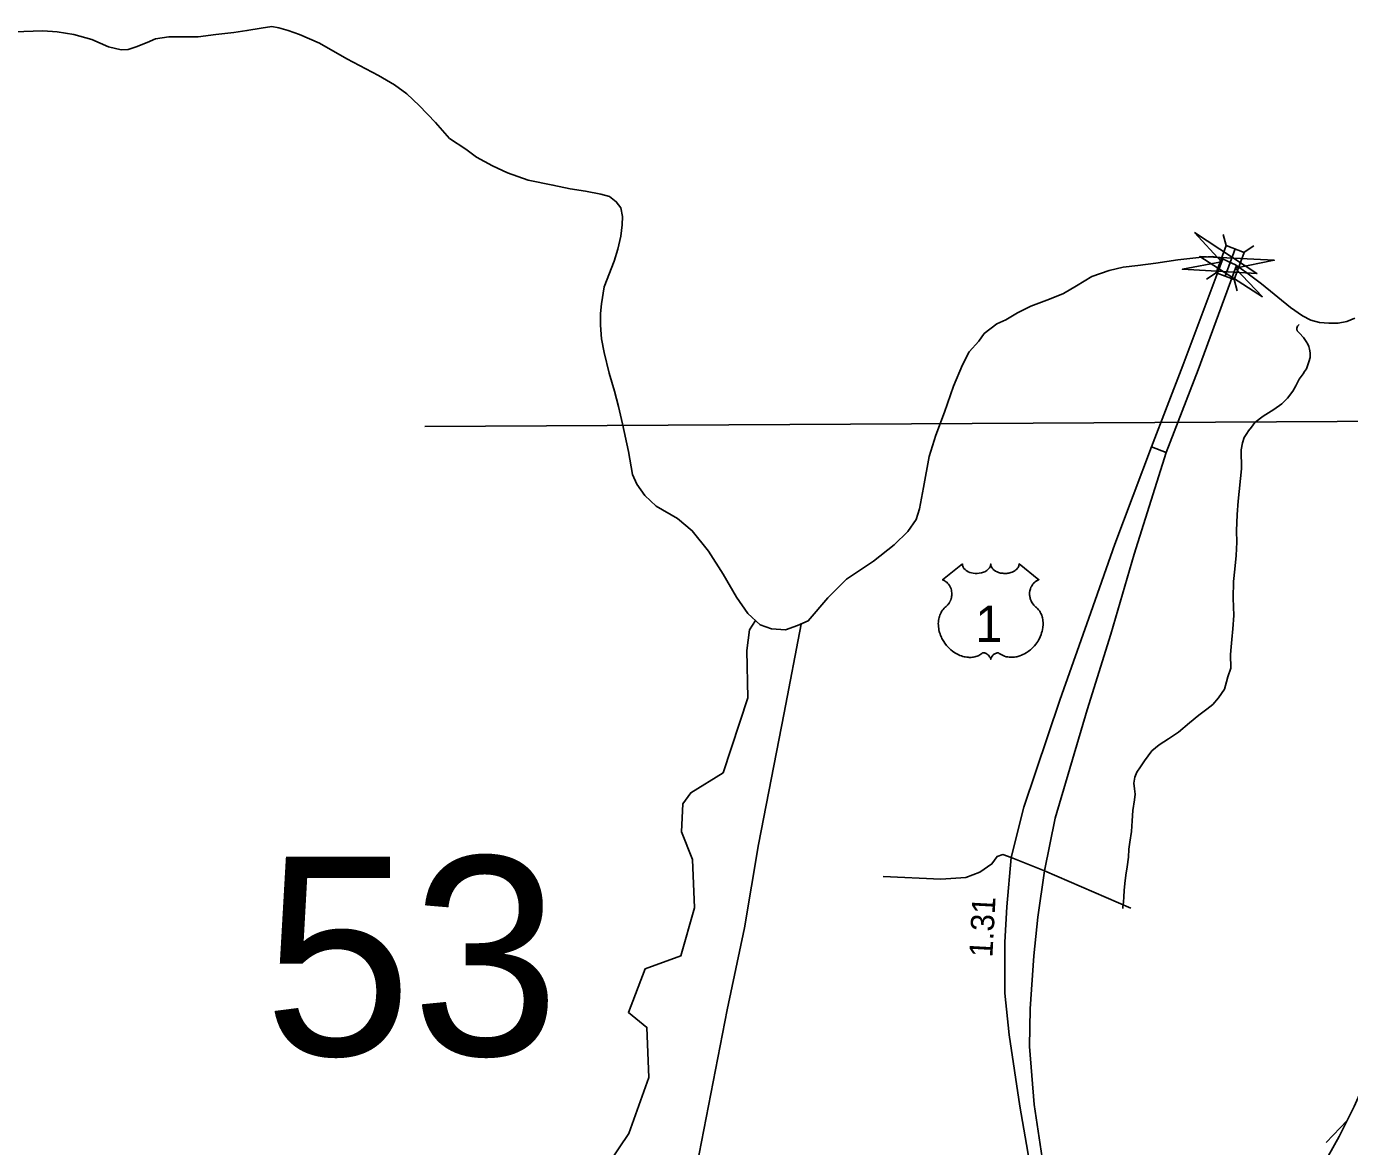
# Model space of a CAD drawing. Extents: x 2126262 to 2293712, y 749403 to 919119.
# Drawn here: x 2156028 to 2163123, y 876138 to 882145 of the extents above; entities that cross this region are included whole.
import ezdxf

# ---------------------------------------------------------------- set-up
doc = ezdxf.new("R2010")
doc.units = 0
for name, color, linetype in [('Exist Boundary Political CountyLine', 7, 'Continuous'), ('Exist Hydrographic Creek Single Shore', 7, 'Continuous'), ('Exist Hydrographic Misc Water Feature', 7, 'Continuous'), ('Exist Railroad Mainline', 7, 'Continuous'), ('Exist Railroad Siding', 7, 'Continuous'), ('Exist Road Non-System Type 51', 7, 'Continuous'), ('Exist Road Primary Interstate Structure Standard Bridge CELL', 7, 'Continuous'), ('Exist Road Primary US Divided Attributed', 7, 'Continuous'), ('Exist Road Primary US Mileage Hundredths English Label', 7, 'Continuous'), ('Exist Road Primary US Shield CELL', 7, 'Continuous'), ('Exist Road Primary US Shield Number Label', 7, 'Continuous'), ('Exist Road Secondary Structure Standard Bridge Attributed CELL', 7, 'Continuous'), ('Exist Road Secondary Structure Standard Bridge Number Label', 7, 'Continuous'), ('Exist Utilities Electrical Transmission Line', 7, 'Continuous'), ('Map Preparation Longitude Latitude Lines', 7, 'Continuous')]:
    doc.layers.add(name, color=color, linetype=linetype)

msp = doc.modelspace()

# ---------------------------------------------------------------- linework, layer by layer
at = {"layer": 'Exist Boundary Political CountyLine'}
for points in [[(2161987.9, 880862.6), (2161909, 880853.8), (2161834.6, 880836.3), (2161740.4, 880803.4), (2161659.3, 880753), (2161589.2, 880713.6), (2161514.8, 880682.9), (2161414, 880645.6), (2161341.7, 880608.4), (2161280.4, 880571.1), (2161232.2, 880549.2), (2161164.3, 880498.8), (2161135.8, 880457.1), (2161083.3, 880400.1), (2161048.2, 880330), (2161000, 880216), (2160951.9, 880075.8), (2160903.7, 879953), (2160868.6, 879839.1), (2160838, 879672.5), (2160816.1, 879558.5), (2160798.5, 879501.5), (2160754.7, 879435.8), (2160680.3, 879365.6), (2160570.7, 879278), (2160426.2, 879181.5), (2160325.4, 879080.7), (2160220.3, 878958), (2160163.3, 878931.7), (2160097.6, 878909.8), (2160023.2, 878914.1), (2159961.8, 878936.1), (2159896.1, 878997.4), (2159834.8, 879085.1), (2159764.7, 879207.8), (2159685.9, 879330.6), (2159598.2, 879440.2), (2159519.4, 879505.9), (2159405.5, 879571.7), (2159344.2, 879628.7), (2159300.4, 879690), (2159278.5, 879742.6), (2159256.6, 879865.4), (2159224.8, 880014.4), (2159202.9, 880106.5), (2159181, 880189.7), (2159152.5, 880286.2), (2159126.2, 880395.8), (2159110.9, 880470.3), (2159106.5, 880542.6), (2159106.5, 880606.2), (2159110.9, 880656.6), (2159126.2, 880748.6), (2159179.9, 880886.7), (2159199.6, 880950.3), (2159214.9, 881020.4), (2159221.5, 881081.8), (2159223.7, 881125.6), (2159214.9, 881171.6), (2159190.8, 881204.5), (2159153.6, 881233), (2159107.6, 881246.2), (2159026.6, 881261.5), (2158943.3, 881274.7), (2158851.3, 881294.4), (2158717.7, 881320.7), (2158607.1, 881360.1), (2158526.1, 881397.4), (2158440.7, 881443.4), (2158383.7, 881487.3), (2158296.1, 881544.2), (2158221.6, 881629.7), (2158132.9, 881721.8), (2158067.2, 881783.1), (2158001.5, 881831.4), (2157916.1, 881881.8), (2157745.2, 881971.6), (2157598.5, 882054.9), (2157491.2, 882100.9), (2157430.9, 882122.9), (2157380.5, 882138.2), (2157343.3, 882144.8), (2157286.4, 882136), (2157209.7, 882122.9), (2157139.6, 882111.9), (2157043.2, 882100.9), (2156949, 882090), (2156791.3, 882090), (2156719.1, 882079), (2156675.3, 882059.3), (2156616.1, 882035.2), (2156573.4, 882022), (2156536.2, 882019.8), (2156468.3, 882035.2), (2156378.5, 882074.6), (2156282.1, 882100.9), (2156192.3, 882116.3), (2156115.6, 882120.7), (2155962.3, 882116.3)], [(2163152, 880579.9), (2163108.2, 880562.3), (2163062.2, 880553.6), (2163011.9, 880553.6), (2162961.5, 880558), (2162915.5, 880568.9), (2162871.7, 880593), (2162806, 880636.9), (2162650.5, 880764), (2162571.6, 880823.2), (2162511.4, 880867), (2162471.9, 880884.5), (2162434.7, 880902.1), (2162388.7, 880910.8), (2162314.2, 880906.4), (2162202.5, 880893.3), (2162084.3, 880875.8), (2161987.9, 880862.6)]]:
    msp.add_lwpolyline(points, dxfattribs=at)
at = {"layer": 'Exist Hydrographic Creek Single Shore'}
msp.add_lwpolyline([(2159151.4, 876049.5), (2159258.4, 876208), (2159365.4, 876507.6), (2159355.4, 876776.8), (2159255.5, 876857.6), (2159345.5, 877092), (2159536.4, 877160.3), (2159610.5, 877417.8), (2159600.4, 877677.2), (2159541.4, 877826.1), (2159548.3, 877976.9), (2159590.4, 878035.2), (2159764.5, 878143), (2159895.5, 878543.8), (2159891.4, 878798.3), (2159905.6, 878908.9), (2159937.2, 878959.5)], dxfattribs=at)
at = {"layer": 'Exist Hydrographic Misc Water Feature'}
msp.add_lwpolyline([(2161906.6, 877414.8), (2161906.6, 877422.8), (2161910.3, 877448.7), (2161912.3, 877476.7), (2161914.1, 877510.8), (2161917.8, 877548.8), (2161923.6, 877592.8), (2161931.4, 877638.8), (2161937.1, 877690.9), (2161938.8, 877732.8), (2161944.5, 877770.9), (2161954.3, 877826.9), (2161957.8, 877885), (2161961.5, 877941), (2161969.3, 877997), (2161973, 878027), (2161970.7, 878056.9), (2161966.8, 878086.9), (2161972.6, 878118.9), (2161982.2, 878145), (2162002.3, 878175.1), (2162024.1, 878207.2), (2162043.7, 878233.4), (2162063.8, 878259.4), (2162101.6, 878291.6), (2162153.2, 878323.9), (2162205.1, 878360.2), (2162264.8, 878410.5), (2162314.6, 878450.8), (2162358.3, 878483.1), (2162390.3, 878509.3), (2162420, 878545.3), (2162451.8, 878591.6), (2162463.5, 878629.6), (2162471.3, 878657.6), (2162487.1, 878703.7), (2162484.8, 878777.7), (2162488.5, 878817.7), (2162492.4, 878857.7), (2162498.1, 878913.7), (2162503.5, 878985.8), (2162499, 879079.7), (2162500.6, 879167.7), (2162508, 879233.8), (2162515.8, 879307.7), (2162519.3, 879379.8), (2162517, 879439.8), (2162520.5, 879527.7), (2162526, 879599.7), (2162543, 879771.9), (2162542.6, 879873.8), (2162548.4, 879911.8), (2162558, 879939.8), (2162572, 879961.9), (2162581.8, 879976), (2162597.8, 879996.1), (2162615.6, 880020.2), (2162659.5, 880054.4), (2162717.3, 880090.7), (2162761, 880121), (2162790.7, 880151.1), (2162818.6, 880189.2), (2162834.6, 880217.3), (2162852.3, 880253.4), (2162874, 880281.6), (2162882, 880293.6), (2162892, 880309.6), (2162905.8, 880345.7), (2162911.5, 880369.8), (2162911.5, 880393.8), (2162909.3, 880413.7), (2162905.4, 880427.7), (2162899.2, 880441.7), (2162891, 880455.6), (2162877.1, 880477.5), (2162854.7, 880499.4), (2162842.8, 880513.3), (2162840.8, 880521.3), (2162840.8, 880527.4), (2162844.9, 880537.3), (2162852.5, 880547.4)], dxfattribs=at)
at = {"layer": 'Exist Railroad Mainline'}
msp.add_lwpolyline([(2162571.4, 875362.8), (2162652.9, 875534), (2162859.1, 875870.4), (2163008.6, 876086.1), (2163067.4, 876192.6), (2163110.4, 876277.2), (2163147.6, 876353.7), (2163252.9, 876590.8), (2163317.1, 876751.5)], dxfattribs=at)
at = {"layer": 'Exist Railroad Siding'}
msp.add_line((2163110.4, 876277.2), (2162997.9, 876160), dxfattribs=at)
at = {"layer": 'Exist Road Non-System Type 51'}
for p, q in [((2162061.1, 879890.2), (2162140, 879860.2)), ((2161308.5, 877687.9), (2161487.1, 877616.4)), ((2161487.1, 877616.4), (2161949.5, 877416.6))]:
    msp.add_line(p, q, dxfattribs=at)
msp.add_lwpolyline([(2161308.5, 877687.9), (2161263.4, 877704.1), (2161232.7, 877693), (2161204.9, 877653.9), (2161140.7, 877609.2), (2161065.4, 877581.3), (2160931.5, 877572.9), (2160622, 877586.9)], dxfattribs=at)
at = {"layer": 'Exist Road Primary Interstate Structure Standard Bridge CELL'}
for p, q in [((2162461.9, 880969.6), (2162445.8, 881029.3)), ((2162455.8, 880805.6), (2162510.2, 880951.6)), ((2162558, 880933.8), (2162609.2, 880968.4)), ((2162356, 880789.1), (2162407.2, 880823.7)), ((2162520.5, 880727.8), (2162504.4, 880787.5))]:
    msp.add_line(p, q, dxfattribs=at)
msp.add_lwpolyline([(2162504.4, 880787.5), (2162558.8, 880933.5), (2162461.6, 880969.7), (2162407.2, 880823.7)], close=True, dxfattribs=at)
at = {"layer": 'Exist Road Primary US Divided Attributed'}
for points in [[(2162443.4, 880898), (2162230, 880326.3), (2162061.1, 879890.2), (2161863.7, 879368.8), (2161735, 879002.2), (2161570, 878531.3), (2161375.7, 877957.7), (2161308.5, 877687.9), (2161284.9, 877423.7), (2161274.7, 877234.1), (2161273.9, 876960.7), (2161298.4, 876737.9), (2161354.4, 876355.5), (2161435.7, 875892.6), (2161472.1, 875655.6), (2161564.4, 874995.1), (2161638.7, 874494.2), (2161680.5, 874194)], [(2161754.7, 874190.8), (2161705, 874508.4), (2161627.6, 875048.8), (2161540, 875649.2), (2161431.8, 876363.4), (2161407.3, 876674.7), (2161409.7, 876877), (2161429.4, 877161.4), (2161452.3, 877368.4), (2161487.1, 877616.4), (2161544.7, 877899.3), (2161716.8, 878480.7), (2161842.4, 878885.2), (2161967.9, 879315), (2162140, 879860.2), (2162312.2, 880304.2), (2162516.4, 880863.3)]]:
    msp.add_lwpolyline(points, dxfattribs=at)
at = {"layer": 'Exist Road Primary US Shield CELL'}
msp.add_lwpolyline([(2161046.7, 879262.3), (2161047, 879257.9), (2161048.1, 879252.7), (2161048.9, 879250), (2161051.4, 879244.8), (2161055.4, 879238.7), (2161061, 879232.8), (2161067.3, 879227.5), (2161071.6, 879224.8), (2161078.8, 879220.9), (2161087.1, 879217.4), (2161096.2, 879214.8), (2161105.6, 879212.9), (2161115.8, 879211.8), (2161125.9, 879211.6), (2161136.8, 879212.4), (2161148.9, 879214.7), (2161154.5, 879216.2), (2161160.7, 879218.3), (2161166.5, 879220.7), (2161172.8, 879224.1), (2161177.9, 879227.4), (2161181.9, 879230.2), (2161187.5, 879235.6), (2161192, 879241.2), (2161193.9, 879244.4), (2161195.5, 879247.4), (2161197.8, 879253.8), (2161198.4, 879256.6), (2161198.8, 879262.5), (2161199.2, 879257.6), (2161199.7, 879254.5), (2161200.5, 879251.5), (2161201.8, 879248.3), (2161204, 879243.7), (2161206.5, 879240), (2161211.3, 879234.4), (2161214.2, 879231.6), (2161216.9, 879229.4), (2161224.1, 879224.5), (2161232.6, 879220.2), (2161236.7, 879218.4), (2161241, 879216.9), (2161246.4, 879215.2), (2161252, 879213.9), (2161257.5, 879213), (2161263.2, 879212.2), (2161268.9, 879211.7), (2161273.6, 879211.6), (2161279.4, 879211.7), (2161284.7, 879212), (2161290.2, 879212.6), (2161296.2, 879213.6), (2161301.1, 879214.7), (2161307.5, 879216.4), (2161313.2, 879218.4), (2161318.3, 879220.6), (2161324.9, 879224.1), (2161330.3, 879227.4), (2161334.2, 879230.6), (2161338.8, 879234.8), (2161343.2, 879239.9), (2161345.8, 879243.6), (2161347.6, 879247.4), (2161349.3, 879251.5), (2161350.3, 879255.7), (2161350.8, 879259.4), (2161350.9, 879262.6), (2161457.2, 879177.9), (2161454.7, 879177), (2161448.9, 879174.2), (2161444.3, 879171.5), (2161437, 879166.3), (2161433.9, 879163.5), (2161430.7, 879160.5), (2161427.9, 879157.4), (2161425.3, 879154.4), (2161422.2, 879150.2), (2161419.5, 879145.9), (2161416.8, 879141.2), (2161414.8, 879137.1), (2161411.5, 879128.6), (2161410, 879123.2), (2161409, 879118.6), (2161407.7, 879109.1), (2161407.4, 879104.6), (2161407.4, 879100.1), (2161407.6, 879095.4), (2161408.1, 879090.9), (2161408.9, 879086.2), (2161409.7, 879082), (2161411, 879076.9), (2161412.9, 879071), (2161415.2, 879065.3), (2161420, 879056.1), (2161426.3, 879046.7), (2161430.7, 879041.4), (2161435.1, 879036.9), (2161441.7, 879031.4), (2161445.2, 879028.2), (2161449.3, 879024.1), (2161456, 879016.4), (2161458.7, 879012.8), (2161461.4, 879008.7), (2161463.9, 879004.5), (2161466.4, 879000), (2161468.4, 878996), (2161472.2, 878986.9), (2161474.9, 878978), (2161476.2, 878973.4), (2161478.1, 878963), (2161478.9, 878957.8), (2161479.7, 878947.6), (2161479.7, 878935.3), (2161478.8, 878923.7), (2161476.6, 878910), (2161474.8, 878901.9), (2161472, 878892.4), (2161469.3, 878884.2), (2161464.4, 878872), (2161460.1, 878863.2), (2161454.5, 878852.9), (2161450.7, 878846.7), (2161446.2, 878840.1), (2161440.7, 878832.4), (2161434.1, 878824.2), (2161426.3, 878815.6), (2161419.9, 878809.3), (2161411.7, 878801.9), (2161406.6, 878797.7), (2161399.5, 878792.3), (2161389.7, 878785.8), (2161380, 878780.2), (2161371.8, 878776), (2161364.5, 878772.9), (2161355.1, 878769.3), (2161339.4, 878765), (2161333.7, 878763.8), (2161326.9, 878762.8), (2161320.6, 878762.1), (2161314.4, 878761.8), (2161306.2, 878761.8), (2161297.9, 878762.4), (2161290.1, 878763.5), (2161282.1, 878765.2), (2161273.6, 878767.7), (2161265.9, 878770.7), (2161258.1, 878774.6), (2161245, 878782.9), (2161241.2, 878784.9), (2161239, 878785.4), (2161233.9, 878785.7), (2161229.2, 878784.7), (2161224.3, 878782.7), (2161221.3, 878781.2), (2161217.4, 878778.6), (2161214.4, 878776.2), (2161210.7, 878772.7), (2161208.2, 878769.9), (2161206.3, 878767.6), (2161202.6, 878761.8), (2161201.3, 878759), (2161199.9, 878755.4), (2161198.7, 878750.1), (2161197, 878756.8), (2161195.1, 878761.2), (2161192.8, 878765), (2161190.5, 878768.3), (2161186.8, 878772.6), (2161183.4, 878775.8), (2161179.4, 878779), (2161175.2, 878781.6), (2161171.7, 878783.4), (2161168.6, 878784.6), (2161164.8, 878785.5), (2161161.6, 878785.7), (2161159.1, 878785.7), (2161155.5, 878784.9), (2161150.7, 878781.4), (2161146.2, 878778.3), (2161141.2, 878775.2), (2161135.3, 878772.1), (2161131, 878770), (2161125.8, 878768), (2161119.8, 878766), (2161113.3, 878764.3), (2161106.6, 878763), (2161100.7, 878762.1), (2161094.3, 878761.5), (2161088.6, 878761.3), (2161082.6, 878761.4), (2161077.1, 878761.8), (2161070.6, 878762.4), (2161062.6, 878763.6), (2161055.9, 878765.1), (2161048.9, 878767), (2161041.7, 878769.2), (2161033.9, 878772.2), (2161024.3, 878776.4), (2161017.6, 878779.8), (2161006.9, 878785.9), (2160994.5, 878794.5), (2160985.1, 878802.1), (2160978.3, 878808.4), (2160968.2, 878818.7), (2160962.2, 878825.4), (2160952.9, 878837.4), (2160946.9, 878846.2), (2160943.1, 878852.6), (2160937.4, 878862.9), (2160934.3, 878869.3), (2160930.3, 878878.8), (2160927.1, 878887.4), (2160924.5, 878895.5), (2160923.1, 878900.7), (2160921.1, 878909.8), (2160919.9, 878916.3), (2160918.7, 878925.2), (2160918, 878934.5), (2160917.9, 878943.1), (2160918.1, 878950.3), (2160918.9, 878958.6), (2160920.3, 878967.5), (2160922, 878975.1), (2160923.6, 878980.5), (2160925.8, 878987.2), (2160928.8, 878994.6), (2160932.3, 879001.6), (2160935.7, 879007.4), (2160939.9, 879013.7), (2160944, 879019), (2160949.5, 879024.9), (2160955.1, 879030.3), (2160960.3, 879034.6), (2160966.4, 879040.6), (2160969.6, 879044.2), (2160973.5, 879049.3), (2160976.6, 879054), (2160979, 879058.2), (2160982.3, 879064.4), (2160984.2, 879069.1), (2160986.6, 879076.3), (2160987.9, 879081.3), (2160989.1, 879087.7), (2160989.9, 879093.8), (2160990.3, 879101.4), (2160990.1, 879107.7), (2160989.3, 879115.1), (2160987.9, 879122.1), (2160986.2, 879128.3), (2160983.6, 879135.3), (2160981.2, 879140.4), (2160977.1, 879147.4), (2160972.6, 879153.9), (2160967.9, 879159.2), (2160963.2, 879163.9), (2160958.7, 879167.4), (2160954.4, 879170.5), (2160949, 879173.7), (2160943.7, 879176.3), (2160940.5, 879177.6)], close=True, dxfattribs=at)
at = {"layer": 'Exist Road Secondary Structure Standard Bridge Attributed CELL'}
for points in [[(2162291.9, 881039.4), (2162626.3, 880819.8), (2162227, 880842.8), (2162436.4, 880882.6)], [(2162656.7, 880694.2), (2162320.2, 880910.4), (2162719.7, 880891.4), (2162510.7, 880849.5)]]:
    msp.add_lwpolyline(points, close=True, dxfattribs=at)
at = {"layer": 'Exist Utilities Electrical Transmission Line'}
msp.add_lwpolyline([(2158059.3, 867955.5), (2158494.4, 870186.4), (2158492.3, 870182.2), (2158735.9, 871482.9), (2158737.9, 871483.1), (2158998.9, 872830), (2159259.8, 874176.8), (2159524.8, 875531.8), (2159609.7, 875970.6), (2159785.7, 876870.8), (2159878.7, 877311.8), (2159953.8, 877758.7), (2160091.1, 878464.9), (2160182.2, 878940.4)], dxfattribs=at)
at = {"layer": 'Map Preparation Longitude Latitude Lines'}
msp.add_lwpolyline([(2158164, 880000.2), (2172192.2, 880076.8), (2173400, 880084.4)], dxfattribs=at)

# ---------------------------------------------------------------- texts
at = {"layer": 'Exist Road Primary US Mileage Hundredths English Label'}
msp.add_text('1.31', height=125, rotation=86.90145, dxfattribs=at).set_placement((2161207.6, 877150.4))
at = {"layer": 'Exist Road Primary US Shield Number Label'}
msp.add_text('1', height=195, dxfattribs=at).set_placement((2161116.4, 878843.5))
at = {"layer": 'Exist Road Secondary Structure Standard Bridge Number Label'}
msp.add_text('53', height=1066.27, dxfattribs=at).set_placement((2157300.7, 876627.1))

doc.saveas('drawing.dxf')
